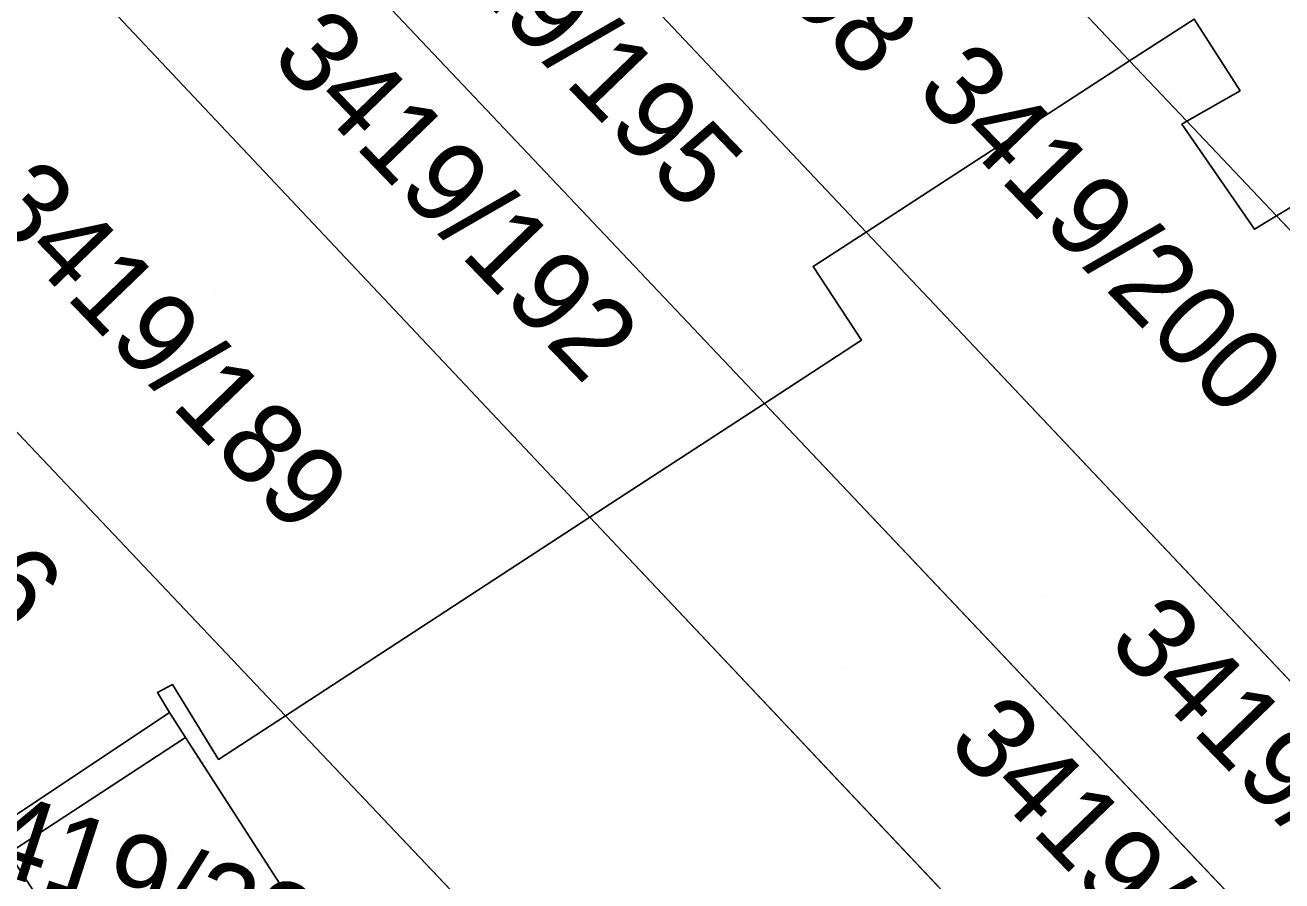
# Model space of a CAD drawing. Extents: x -262715 to -259381, y -1237238 to -1231182.
# Drawn here: x -261973.76 to -261943.03, y -1235739.35 to -1235718.42 of the extents above; entities that cross this region are included whole.
import ezdxf

# ---------------------------------------------------------------- set-up
doc = ezdxf.new("R2010")
doc.units = 0
for name, color, linetype in [('body_kn', 7, 'Continuous'), ('kladpar_druhypozemkov', 7, 'Continuous'), ('kladpar_hranice', 7, 'Continuous'), ('kladpar_parcelnecisla', 7, 'Continuous'), ('kladpar_plochy', 7, 'Continuous'), ('kladpar_sipky', 7, 'Continuous')]:
    doc.layers.add(name, color=color, linetype=linetype)

msp = doc.modelspace()

# ---------------------------------------------------------------- linework, layer by layer
at = {"layer": 'body_kn'}
for p, q in [((-261946.75, -1235719.29), (-261946.75, -1235719.29)), ((-261946.75, -1235719.29), (-261946.75, -1235719.29)), ((-261944.05, -1235720.02), (-261944.05, -1235720.02)), ((-261945.47, -1235720.84), (-261945.47, -1235720.84)), ((-261945.47, -1235720.84), (-261945.47, -1235720.84)), ((-261945.35, -1235720.77), (-261945.35, -1235720.77)), ((-261943.16, -1235723.08), (-261943.16, -1235723.08)), ((-261943.16, -1235723.08), (-261943.16, -1235723.08)), ((-261953.19, -1235723.48), (-261953.19, -1235723.48)), ((-261953.19, -1235723.48), (-261953.19, -1235723.48)), ((-261943.7, -1235723.41), (-261943.7, -1235723.41)), ((-261954.49, -1235724.32), (-261954.49, -1235724.32)), ((-261953.31, -1235726.12), (-261953.31, -1235726.12)), ((-261955.68, -1235727.67), (-261955.68, -1235727.67)), ((-261955.68, -1235727.67), (-261955.68, -1235727.67)), ((-261959.95, -1235730.45), (-261959.95, -1235730.45)), ((-261959.95, -1235730.45), (-261959.95, -1235730.45)), ((-261970.16, -1235734.55), (-261970.16, -1235734.55)), ((-261970.52, -1235734.74), (-261970.52, -1235734.74)), ((-261970.23, -1235735.23), (-261970.23, -1235735.23)), ((-261967.39, -1235735.31), (-261967.39, -1235735.31)), ((-261969.84, -1235735.84), (-261969.84, -1235735.84)), ((-261969.03, -1235736.38), (-261969.03, -1235736.38))]:
    msp.add_line(p, q, dxfattribs=at)
at = {"layer": 'kladpar_druhypozemkov'}
for p, q in [((-261945.51, -1235720.24), (-261945.51, -1235720.24)), ((-261962.49, -1235721.93), (-261962.49, -1235721.93)), ((-261943.66, -1235722.98), (-261943.66, -1235722.98)), ((-261969.11, -1235724.9), (-261969.11, -1235724.9)), ((-261948.88, -1235732.39), (-261948.88, -1235732.39)), ((-261953.77, -1235734.13), (-261953.77, -1235734.13)), ((-261970.15, -1235738.65), (-261970.15, -1235738.65))]:
    msp.add_line(p, q, dxfattribs=at)
at = {"layer": 'kladpar_hranice'}
for p, q in [((-261946.75, -1235719.29), (-261953.19, -1235723.48)), ((-261953.19, -1235723.48), (-261946.75, -1235719.29)), ((-261945.35, -1235720.77), (-261946.75, -1235719.29)), ((-261946.75, -1235719.29), (-261945.35, -1235720.77)), ((-261945.47, -1235720.84), (-261945.35, -1235720.77)), ((-261943.16, -1235723.08), (-261945.35, -1235720.77)), ((-261945.35, -1235720.77), (-261943.16, -1235723.08)), ((-261941.29, -1235725.06), (-261943.16, -1235723.08)), ((-261943.16, -1235723.08), (-261941.29, -1235725.06)), ((-261929.74, -1235748.32), (-261953.19, -1235723.48)), ((-261953.19, -1235723.48), (-261929.74, -1235748.32)), ((-261955.68, -1235727.67), (-261959.95, -1235730.45)), ((-261959.95, -1235730.45), (-261955.68, -1235727.67)), ((-261933.69, -1235750.9), (-261955.68, -1235727.67)), ((-261955.68, -1235727.67), (-261933.69, -1235750.9)), ((-261959.95, -1235730.45), (-261967.39, -1235735.31)), ((-261967.39, -1235735.31), (-261959.95, -1235730.45)), ((-261938, -1235753.72), (-261959.95, -1235730.45)), ((-261967.39, -1235735.31), (-261945.37, -1235758.55))]:
    msp.add_line(p, q, dxfattribs=at)
for points in [[(-261946.75, -1235719.29), (-261960.09, -1235705.18), (-261960.51, -1235704.73)], [(-261960.51, -1235704.73), (-261960.09, -1235705.18), (-261946.75, -1235719.29)], [(-261966.68, -1235709.19), (-261966.54, -1235709.34), (-261953.19, -1235723.48)], [(-261953.19, -1235723.48), (-261966.54, -1235709.34), (-261966.68, -1235709.19)], [(-261955.68, -1235727.67), (-261970.57, -1235711.93), (-261970.71, -1235711.78)], [(-261970.71, -1235711.78), (-261970.57, -1235711.93), (-261955.68, -1235727.67)], [(-261959.95, -1235730.45), (-261974.82, -1235714.67), (-261975.11, -1235714.36)], [(-261975.11, -1235714.36), (-261974.82, -1235714.67), (-261959.95, -1235730.45)], [(-261945.35, -1235720.77), (-261944.05, -1235720.02), (-261945.17, -1235718.27), (-261946.75, -1235719.29)], [(-261946.75, -1235719.29), (-261945.17, -1235718.27), (-261944.05, -1235720.02), (-261945.35, -1235720.77)], [(-261967.39, -1235735.31), (-261969.03, -1235736.38), (-261970.16, -1235734.55), (-261970.52, -1235734.74), (-261970.23, -1235735.23), (-261975.6, -1235738.81), (-261979.74, -1235732.44), (-261978.92, -1235731.91), (-261979.51, -1235731), (-261980.3, -1235731.58), (-261981.66, -1235730.54), (-261982.1, -1235728.87), (-261981.28, -1235728.32), (-261981.86, -1235727.49), (-261982.65, -1235728.04), (-261986.78, -1235721.7), (-261986.19, -1235721.34), (-261984.96, -1235720.59), (-261984.75, -1235720.91), (-261982.44, -1235719.42)], [(-261967.39, -1235735.31), (-261982.35, -1235719.52), (-261982.44, -1235719.42)], [(-261982.44, -1235719.42), (-261982.35, -1235719.52), (-261967.39, -1235735.31)], [(-261945.35, -1235720.77), (-261945.47, -1235720.84), (-261943.7, -1235723.41), (-261943.16, -1235723.08)], [(-261943.16, -1235723.08), (-261943.7, -1235723.41), (-261945.47, -1235720.84)], [(-261941.29, -1235725.06), (-261940.92, -1235724.81), (-261942.36, -1235722.6), (-261943.16, -1235723.08)], [(-261943.16, -1235723.08), (-261942.36, -1235722.6), (-261940.92, -1235724.81), (-261941.29, -1235725.06)], [(-261953.19, -1235723.48), (-261954.49, -1235724.32), (-261953.31, -1235726.12), (-261955.68, -1235727.67)], [(-261955.68, -1235727.67), (-261953.31, -1235726.12), (-261954.49, -1235724.32), (-261953.19, -1235723.48)], [(-261959.95, -1235730.45), (-261938, -1235753.72), (-261937.38, -1235754.37)], [(-261945.37, -1235758.55), (-261952.16, -1235762.99), (-261959.8, -1235751.31), (-261961.17, -1235749.22), (-261964.45, -1235744.2), (-261966.13, -1235741.59), (-261966.91, -1235740.38), (-261969.84, -1235735.84), (-261970.23, -1235735.23), (-261970.52, -1235734.74), (-261970.16, -1235734.55), (-261969.03, -1235736.38), (-261967.39, -1235735.31)], [(-261975.6, -1235738.81), (-261970.23, -1235735.23), (-261969.84, -1235735.84), (-261974.16, -1235738.67), (-261971.21, -1235743.19), (-261966.91, -1235740.38), (-261966.13, -1235741.59), (-261969.92, -1235744.09), (-261970.12, -1235744.39), (-261970.04, -1235744.81), (-261969.74, -1235745.18), (-261969.23, -1235745.6), (-261968.61, -1235745.89), (-261968.01, -1235745.98), (-261967.5, -1235745.96), (-261967.07, -1235745.83), (-261966.52, -1235745.55), (-261968.92, -1235747.13), (-261975.44, -1235751.39)], [(-261944.75, -1235759.2), (-261945.37, -1235758.55), (-261967.39, -1235735.31)], [(-261966.91, -1235740.38), (-261971.21, -1235743.19), (-261974.16, -1235738.67), (-261969.84, -1235735.84), (-261966.91, -1235740.38)]]:
    msp.add_lwpolyline(points, dxfattribs=at)
at = {"layer": 'kladpar_plochy'}
for points in [[(-261957.04, -1235702.91), (-261956.86, -1235703.1), (-261930.99, -1235730.46), (-261934.2, -1235732.56), (-261941.29, -1235725.06), (-261940.92, -1235724.81), (-261942.36, -1235722.6), (-261943.16, -1235723.08), (-261945.35, -1235720.77), (-261944.05, -1235720.02), (-261945.17, -1235718.27), (-261946.75, -1235719.29), (-261960.09, -1235705.18), (-261960.51, -1235704.73), (-261960.44, -1235704.47), (-261959.66, -1235704.61)], [(-261966.68, -1235709.19), (-261965.68, -1235708.55), (-261965.5, -1235707.71), (-261964.65, -1235707.88), (-261960.68, -1235705.31), (-261960.51, -1235704.73), (-261960.09, -1235705.18), (-261946.75, -1235719.29), (-261953.19, -1235723.48), (-261966.54, -1235709.34)], [(-261966.68, -1235709.19), (-261966.54, -1235709.34), (-261953.19, -1235723.48), (-261954.49, -1235724.32), (-261953.31, -1235726.12), (-261955.68, -1235727.67), (-261970.57, -1235711.93), (-261970.71, -1235711.78), (-261970.5, -1235710.99), (-261969.69, -1235711.14)], [(-261970.71, -1235711.78), (-261970.57, -1235711.93), (-261955.68, -1235727.67), (-261959.95, -1235730.45), (-261974.82, -1235714.67), (-261975.11, -1235714.36), (-261974.74, -1235714.43), (-261970.72, -1235711.81)], [(-261982.44, -1235719.42), (-261980.82, -1235718.38), (-261980.58, -1235717.56), (-261979.8, -1235717.71), (-261975.73, -1235715.08), (-261975.55, -1235714.28), (-261975.11, -1235714.36), (-261974.82, -1235714.67), (-261959.95, -1235730.45), (-261967.39, -1235735.31), (-261982.35, -1235719.52)], [(-261946.75, -1235719.29), (-261945.17, -1235718.27), (-261944.05, -1235720.02), (-261945.35, -1235720.77)], [(-261946.75, -1235719.29), (-261945.35, -1235720.77), (-261945.47, -1235720.84), (-261943.7, -1235723.41), (-261943.16, -1235723.08), (-261941.29, -1235725.06), (-261942.1, -1235725.62), (-261937.06, -1235733.64), (-261935.78, -1235732.85), (-261935.43, -1235733.37), (-261934.2, -1235732.56), (-261923.29, -1235744.1), (-261929.74, -1235748.32), (-261953.19, -1235723.48)], [(-261982.44, -1235719.42), (-261982.35, -1235719.52), (-261967.39, -1235735.31), (-261969.03, -1235736.38), (-261970.16, -1235734.55), (-261970.52, -1235734.74), (-261970.23, -1235735.23), (-261975.6, -1235738.81), (-261979.74, -1235732.44), (-261978.92, -1235731.91), (-261979.51, -1235731), (-261980.3, -1235731.58), (-261981.66, -1235730.54), (-261982.1, -1235728.87), (-261981.28, -1235728.32), (-261981.86, -1235727.49), (-261982.65, -1235728.04), (-261986.78, -1235721.7), (-261986.19, -1235721.34), (-261984.96, -1235720.59), (-261984.75, -1235720.91)], [(-261945.47, -1235720.84), (-261945.35, -1235720.77), (-261943.16, -1235723.08), (-261943.7, -1235723.41)], [(-261943.16, -1235723.08), (-261942.36, -1235722.6), (-261940.92, -1235724.81), (-261941.29, -1235725.06)], [(-261953.19, -1235723.48), (-261929.74, -1235748.32), (-261933.69, -1235750.9), (-261955.68, -1235727.67), (-261953.31, -1235726.12), (-261954.49, -1235724.32)], [(-261955.68, -1235727.67), (-261933.69, -1235750.9), (-261938, -1235753.72), (-261959.95, -1235730.45)], [(-261959.95, -1235730.45), (-261938, -1235753.72), (-261937.38, -1235754.37), (-261938.94, -1235755.39), (-261940.52, -1235752.99), (-261942.45, -1235754.27), (-261940.87, -1235756.66), (-261944.75, -1235759.2), (-261945.37, -1235758.55), (-261967.39, -1235735.31)], [(-261945.37, -1235758.55), (-261952.16, -1235762.99), (-261959.8, -1235751.31), (-261961.17, -1235749.22), (-261964.45, -1235744.2), (-261966.13, -1235741.59), (-261966.91, -1235740.38), (-261969.84, -1235735.84), (-261970.23, -1235735.23), (-261970.52, -1235734.74), (-261970.16, -1235734.55), (-261969.03, -1235736.38), (-261967.39, -1235735.31)], [(-261966.91, -1235740.38), (-261971.21, -1235743.19), (-261974.16, -1235738.67), (-261969.84, -1235735.84)]]:
    msp.add_lwpolyline(points, close=True, dxfattribs=at)
msp.add_lwpolyline([(-261975.6, -1235738.81), (-261970.23, -1235735.23), (-261969.84, -1235735.84), (-261974.16, -1235738.67), (-261971.21, -1235743.19), (-261966.91, -1235740.38), (-261966.13, -1235741.59), (-261969.92, -1235744.09), (-261970.12, -1235744.39), (-261970.04, -1235744.81), (-261969.74, -1235745.18), (-261969.23, -1235745.6), (-261968.61, -1235745.89), (-261968.01, -1235745.98), (-261967.5, -1235745.96), (-261967.07, -1235745.83), (-261966.52, -1235745.55), (-261968.92, -1235747.13), (-261975.44, -1235751.39)], dxfattribs=at)
at = {"layer": 'kladpar_sipky'}
for p, q in [((-261945.74, -1235720), (-261945.74, -1235720)), ((-261944, -1235722.61), (-261944, -1235722.61))]:
    msp.add_line(p, q, dxfattribs=at)

# ---------------------------------------------------------------- texts
at = {"layer": 'kladpar_parcelnecisla'}
for s, rotation, p in [('3419/198', 314, (-261960.944, -1235711.788)), ('3419/195', 314, (-261965.246, -1235715.025)), ('3419/204', 314, (-261944.864, -1235715.445)), ('3419/192', 314, (-261967.797, -1235719.232)), ('3419/200', 314, (-261952.026, -1235720.053)), ('3419/189', 314, (-261974.869, -1235722.922)), ('3419/186', 314, (-261981.879, -1235725.352)), ('3419/194', 314, (-261947.327, -1235733.565)), ('3419/191', 314, (-261951.253, -1235736.019)), ('3419/299', 342, (-261976.264, -1235738.569)), ('3419/296', 306, (-261979.373, -1235739.19))]:
    msp.add_text(s, height=2, rotation=rotation, dxfattribs=at).set_placement(p)

doc.saveas('drawing.dxf')
